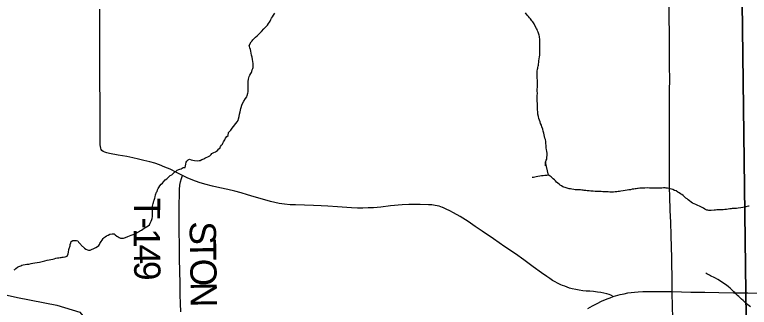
# Model space of a CAD drawing. Extents: x 103424 to 286016, y 38711 to 110967.
# Drawn here: x 140816 to 149253, y 60565 to 63924 of the extents above; entities that cross this region are included whole.
import ezdxf

# ---------------------------------------------------------------- set-up
doc = ezdxf.new("R2010")
doc.units = 0
for name, color, linetype in [('GM_X_Corporation', 7, 'Continuous'), ('GM_X_County_Road', 7, 'Continuous'), ('GM_X_Minor_River', 7, 'Continuous'), ('GM_X_Rail_Line', 7, 'Continuous'), ('GM_X_State_Route', 7, 'Continuous'), ('GM_X_Township_Road', 7, 'Continuous'), ('GM_X_Township_Road_Text', 7, 'Continuous')]:
    doc.layers.add(name, color=color, linetype=linetype)

msp = doc.modelspace()

# ---------------------------------------------------------------- linework, layer by layer
at = {"layer": 'GM_X_Corporation'}
for points in [[(149274.7, 56114.3), (149214.2, 60733.4), (149097.2, 69817.3), (149097.1, 69822.5), (149073.5, 71652), (151578, 71707.7)], [(149097.2, 69817.3), (149214.2, 60733.4), (149274.7, 56114.3)]]:
    msp.add_lwpolyline(points, dxfattribs=at)
at = {"layer": 'GM_X_County_Road'}
for points in [[(142743.1, 62076.8), (142672.7, 62112.8), (142600.8, 62149.1), (142542.2, 62174.3), (142477.9, 62199.5), (142423.6, 62217.8), (142367.5, 62234.2), (142299.4, 62251.2), (142237.6, 62266.3), (142173.3, 62280.8), (142103.3, 62295.4), (142003.8, 62313), (141904.3, 62330.7), (141875, 62337), (141851.1, 62344.5), (141830.9, 62354.2), (141818.2, 62365.7), (141809.4, 62377.5), (141804, 62391.2), (141800.2, 62409.7), (141797.4, 62431.9), (141796, 62461.7), (141793.3, 63613.1), (141792.7, 63778.2), (141792.3, 63882.6), (141791.9, 63987)], [(145729.4, 61711.8), (145690.1, 61724.7), (145644.1, 61735.4), (145605.7, 61740.4), (145569.1, 61743), (145472.6, 61746.1), (145405.1, 61746.7), (145344.6, 61745.5), (145264.5, 61741), (145133.3, 61728.4), (145023, 61716.5), (144938.5, 61708.3), (144874.2, 61705.1), (144814.2, 61703.2), (144753.1, 61703.8), (144686.2, 61706.4), (144524.2, 61717.1), (144412.5, 61724.7), (144334.4, 61728.6), (144246.7, 61732.9), (144144.9, 61736.6), (144043, 61740.4), (143979.8, 61743), (143913.7, 61749.9), (143852.6, 61758.6), (143804.7, 61768.2), (143754.9, 61780.2), (143663.2, 61805), (143565.7, 61835), (143489.4, 61857.7), (143415.8, 61877.9), (143342.4, 61898.1), (143263, 61917.6), (143171.6, 61937), (143086.4, 61956.7), (143000, 61979.4), (142934.4, 61999), (142860.1, 62025.8), (142795.6, 62052.8), (142743.1, 62076.8)], [(147690.3, 60689.8), (147663.9, 60703.6), (147645.2, 60713.1), (147616.1, 60721.5), (147582.9, 60728.5), (147549, 60735), (147509.2, 60740.6), (147465.8, 60744.8), (147423.4, 60748.9), (147378.2, 60752), (147340.7, 60755.9), (147300.8, 60761), (147259.1, 60768.1), (147220.4, 60777), (147189.6, 60786), (147161.3, 60796), (147133.8, 60805.9), (147108.1, 60816.6), (147088.3, 60824.8), (147050.6, 60842.8), (147022.1, 60858.3), (146994.8, 60873.5), (146961.2, 60894.8), (146926.2, 60918), (146865.7, 60961.5), (146772.5, 61029.1), (146663.8, 61109.2), (146567.3, 61177.3), (146444.6, 61260.6), (146314.3, 61350.4), (146183.9, 61440.3), (146104.2, 61494.5), (146024.4, 61548.7), (145932.9, 61606.1), (145856.1, 61650.5), (145813.1, 61673.6), (145773.4, 61693.1), (145734.3, 61710.1), (145729.4, 61711.8)]]:
    msp.add_lwpolyline(points, dxfattribs=at)
at = {"layer": 'GM_X_Minor_River'}
for points in [[(142946.8, 62251.6), (142966.9, 62260.1), (142986.9, 62268.6), (143000.9, 62277), (143016.9, 62285.5), (143034.9, 62293.9), (143048.9, 62300.3), (143058.9, 62304.5), (143070.7, 62321), (143078.5, 62331.2), (143102.6, 62341.8), (143120.6, 62348.3), (143132.6, 62356.6), (143146.5, 62367), (143160.3, 62383.5), (143170.3, 62389.7), (143179.9, 62410.1), (143191.7, 62426.6), (143203.6, 62438.9), (143207.4, 62449.1), (143215.1, 62465.4), (143223, 62475.7), (143230.8, 62488), (143238.5, 62506.3), (143252.2, 62526.8), (143266.2, 62537.2), (143271.5, 62571.7), (143297.2, 62598.5), (143314.9, 62623.1), (143371.9, 62695), (143381.7, 62709.3), (143387.4, 62729.6), (143392.9, 62754), (143398.4, 62780.4), (143403.8, 62810.8), (143413.2, 62847.3), (143430.3, 62896.1), (143447.7, 62932.9), (143467.3, 62963.6), (143481, 62982), (143486.7, 62998.3), (143492.3, 63022.7), (143496, 63036.9), (143497.7, 63051.1), (143497.1, 63081.3), (143498.4, 63117.7), (143497.5, 63156), (143501, 63182.4), (143504.7, 63198.6), (143510.4, 63214.9), (143518.2, 63231.2), (143527.9, 63247.6), (143535.7, 63259.8), (143539.5, 63272), (143545.2, 63290.3), (143551, 63304.6), (143554.7, 63318.8), (143554.4, 63332.9), (143554.1, 63349.1), (143553.7, 63365.2), (143551.3, 63385.4), (143548.7, 63409.5), (143542.1, 63435.6), (143537.5, 63459.8), (143533, 63481.9), (143528.5, 63506), (143524.1, 63524.1), (143517.6, 63542.1), (143511.2, 63560.1), (143508.9, 63572.2), (143530.3, 63611.1), (143542.1, 63623.4), (143552, 63633.7), (143567.8, 63652.2), (143581.7, 63664.7), (143599.5, 63683.2), (143623.3, 63705.9), (143651, 63730.8), (143676.6, 63761.6), (143700.4, 63786.4), (143720.2, 63805), (143732, 63821.4), (143741.7, 63837.7), (143749.5, 63850), (143759.2, 63870.4), (143767, 63884.7), (143776.8, 63901.1), (143788.5, 63919.5), (143804.2, 63940.1)], [(146946.3, 62082.1), (146912.7, 62230.9), (146913.6, 62188.5), (146912.7, 62230.9), (146920.3, 62253.3), (146926.1, 62265.5), (146929.6, 62289.8), (146931.3, 62308), (146930.8, 62332.2), (146928.2, 62356.4), (146925.8, 62374.5), (146921.3, 62396.7), (146920.8, 62420.9), (146918.2, 62447.1), (146915.7, 62469.2), (146911.2, 62491.3), (146906.8, 62505.4), (146902.4, 62525.5), (146898, 62543.5), (146893.5, 62563.6), (146887, 62585.7), (146880.3, 62611.8), (146871.7, 62635.8), (146865.3, 62655.9), (146856.7, 62675.9), (146850.3, 62693.9), (146843.8, 62714), (146837.3, 62734), (146830.8, 62754.1), (146826.2, 62782.2), (146823.6, 62806.4), (146821, 62834.6), (146820.5, 62860.9), (146821.9, 62887.1), (146818.5, 62951.7), (146818, 62973.9), (146817.5, 62998.1), (146819.1, 63020.3), (146818.5, 63048.6), (146818, 63068.8), (146819.6, 63091), (146819.2, 63111.2), (146820.7, 63133.4), (146820.3, 63153.6), (146819.8, 63175.8), (146817.5, 63191.9), (146817.2, 63206), (146816.9, 63220.2), (146816.6, 63232.3), (146816.4, 63242.4), (146816.1, 63254.5), (146815.9, 63266.6), (146817.7, 63276.7), (146819.3, 63297), (146823, 63309.1), (146824.8, 63319.3), (146826.6, 63331.4), (146830.3, 63345.7), (146832.1, 63359.8), (146835.8, 63376), (146837.3, 63396.3), (146841, 63416.5), (146844.5, 63438.8), (146846.1, 63461.1), (146847.7, 63481.3), (146849.3, 63499.5), (146849, 63513.6), (146848.7, 63529.8), (146848.3, 63545.9), (146847.9, 63566.1), (146847.5, 63584.3), (146847.1, 63604.4), (146846.5, 63628.7), (146846.2, 63646.8), (146843.8, 63660.9), (146843.5, 63675), (146839.2, 63689.1), (146836.9, 63701.1), (146832.6, 63713.2), (146828.3, 63725.2), (146822, 63737.2), (146817.6, 63753.2), (146809.3, 63765.2), (146788.1, 63809.1), (146781.9, 63819.1), (146773.6, 63829), (146765.2, 63842.9), (146756.8, 63854.9), (146748.6, 63864.8), (146740.2, 63876.7), (146729.9, 63888.6), (146717.4, 63902.5), (146702.9, 63920.3), (146682.1, 63946.1)], [(141634.6, 61231.7), (141653, 61224.1), (141663.2, 61220.2), (141681.3, 61222.7), (141699.4, 61227.1), (141723.4, 61239.7), (141747.4, 61252.4), (141765.3, 61262.8), (141781.3, 61273.3), (141789.1, 61285.6), (141795, 61295.8), (141802.8, 61308.1), (141810.6, 61322.4), (141820.4, 61334.7), (141832.1, 61353.1), (141844, 61365.5), (141855.9, 61375.9), (141869.9, 61384.2), (141887.9, 61392.7), (141909.9, 61403.3), (141934, 61407.9), (141946.1, 61410.1), (141958.3, 61408.4), (141970.6, 61398.5), (141987.1, 61382.8), (142005.5, 61373.1), (142015.7, 61367.2), (142032.1, 61359.5), (142042.2, 61357.7), (142052.3, 61357.9), (142066.5, 61358.2), (142086.6, 61364.7), (142114.6, 61377.5), (142152.7, 61392.4), (142176.7, 61401), (142194.7, 61409.5), (142210.8, 61415.9), (142222.7, 61424.2), (142236.7, 61432.6), (142250.7, 61441), (142260.7, 61445.2), (142270.6, 61451.5), (142286.6, 61462), (142302.5, 61474.4), (142348.4, 61501.7), (142362.4, 61510), (142372, 61530.4), (142381.6, 61554.9), (142389.4, 61571.2), (142395.1, 61585.5), (142398.7, 61605.7), (142398.3, 61623.9), (142398, 61638), (142397.8, 61648.1), (142397.4, 61666.3), (142397, 61686.4), (142398.6, 61706.7), (142400.2, 61724.9), (142403.9, 61743.1), (142407.7, 61755.3), (142409.4, 61767.5), (142413.1, 61785.7), (142418.9, 61796), (142420.7, 61808.1), (142424.5, 61818.3), (142428.3, 61832.5), (142431.8, 61854.8), (142443.3, 61887.4), (142453.2, 61895.6), (142454.9, 61911.8), (142464.6, 61928.2), (142472.4, 61940.5), (142482.1, 61960.9), (142499.9, 61977.4), (142513.8, 61989.8), (142525.7, 62004.2), (142543.4, 62026.8), (142563.3, 62039.4), (142581.1, 62059.9), (142600.9, 62076.5), (142618.9, 62087), (142628.9, 62093.3), (142644.7, 62109.8), (142656.6, 62120.1), (142668.6, 62126.5), (142682.5, 62138.9), (142700.5, 62147.3), (142712.5, 62151.6), (142728.6, 62156), (142752.6, 62168.7), (142774.7, 62171.2), (142780, 62209.6), (142785.6, 62232), (142791.4, 62244.2), (142807.2, 62258.7), (142823.2, 62267.1), (142843.6, 62257.5), (142880.2, 62250.2), (142914.6, 62246.9), (142934.8, 62249.4), (142946.8, 62251.6)], [(147433.1, 61899), (147414.9, 61900.6), (147402.7, 61902.4), (147392.6, 61902.1), (147376.4, 61905.8), (147356.1, 61907.4), (147343.9, 61911.2), (147329.8, 61910.9), (147315.6, 61912.6), (147303.5, 61912.3), (147293.4, 61912.1), (147281.3, 61911.8), (147267.1, 61913.5), (147252.9, 61915.2), (147236.7, 61918.9), (147214.4, 61920.5), (147200.2, 61924.2), (147186, 61925.9), (147173.8, 61929.7), (147161.6, 61933.5), (147149.4, 61937.2), (147137.2, 61941), (147124.9, 61944.8), (147112.7, 61948.5), (147096.4, 61958.3), (147082, 61968.1), (147069.6, 61979.9), (147053.2, 61991.7), (147040.8, 62003.5), (147026.4, 62015.3), (147014.1, 62027.2), (147001.7, 62039), (146989.3, 62050.8), (146976.9, 62062.7), (146964.6, 62070.5), (146954.4, 62076.3), (146944.2, 62080.1), (146926, 62079.7), (146905.9, 62077.3), (146885.7, 62074.8), (146865.6, 62072.4), (146805.1, 62063), (146789, 62058.6), (146775, 62056.3), (146762.9, 62054), (146758.8, 62053.9)], [(149253.7, 61726.6), (149243.6, 61724.4), (149229.5, 61722), (149215.4, 61719.7), (149201.4, 61715.4), (149179.2, 61710.9), (149155.1, 61706.3), (149124.8, 61703.6), (149106.7, 61701.2), (149088.5, 61700.8), (149072.4, 61698.4), (149058.3, 61698.1), (149044.2, 61695.8), (149030, 61695.5), (149011.9, 61693.1), (148991.8, 61688.6), (148971.6, 61686.1), (148951.5, 61683.7), (148917.1, 61682.9), (148905, 61682.7), (148880.8, 61682.2), (148866.7, 61679.8), (148850.5, 61679.5), (148814.2, 61676.7), (148787.9, 61678.1), (148775.7, 61679.9), (148765.6, 61679.6), (148743.1, 61693.3), (148726.7, 61705), (148704.2, 61714.6), (148681.8, 61724.3), (148661.4, 61733.9), (148638.9, 61743.5), (148618.6, 61751.1), (148602.2, 61760.9), (148585.8, 61772.6), (148565.3, 61786.3), (148550.8, 61800.1), (148538.5, 61810), (148526.2, 61817.8), (148493.2, 61847.3), (148478.8, 61859.2), (148464.5, 61868.9), (148448.1, 61880.7), (148431.7, 61888.4), (148415.3, 61900.2), (148392.9, 61907.8), (148376.6, 61915.5), (148360.3, 61921.2), (148344, 61926.9), (148327.8, 61930.6), (148313.6, 61932.3), (148299.4, 61934), (148285.2, 61935.7), (148267, 61935.3), (148248.9, 61932.9), (148232.7, 61932.5), (148206.4, 61934), (148184.2, 61933.5), (148157.9, 61932.9), (148133.7, 61932.4), (148107.4, 61933.9), (148079.1, 61935.3), (148052.9, 61932.7), (148028.6, 61932.1), (148010.4, 61931.7), (147996.3, 61931.4), (147978.2, 61929), (147968.1, 61928.8), (147954, 61926.5), (147941.9, 61924.2), (147925.8, 61921.8), (147907.6, 61919.4), (147889.5, 61915), (147869.4, 61912.5), (147849.2, 61910.1), (147827, 61907.6), (147802.9, 61903), (147778.7, 61898.4), (147762.6, 61896.1), (147746.5, 61895.7), (147730.4, 61891.3), (147712.2, 61890.9), (147694, 61888.5), (147671.8, 61888), (147651.6, 61887.6), (147633.4, 61889.2), (147617.3, 61888.9), (147570.7, 61891.9), (147550.5, 61893.5), (147532.3, 61893.1), (147508, 61894.6), (147483.7, 61896), (147459.4, 61897.5), (147433.1, 61899)], [(140809, 60993.7), (140819, 61000), (140828.8, 61012.3), (140846.7, 61024.8), (140862.7, 61033.2), (140874.8, 61037.5), (140884.8, 61041.8), (140898.8, 61048.2), (140912.8, 61052.5), (140935, 61057), (140955.1, 61059.5), (140979.3, 61062), (141003.5, 61066.6), (141023.6, 61071.1), (141047.8, 61075.6), (141074, 61080.2), (141102.1, 61084.9), (141132.3, 61091.6), (141162.4, 61100.3), (141188.6, 61104.9), (141255, 61118.5), (141271.1, 61122.9), (141289.2, 61127.3), (141307.3, 61131.7), (141323.4, 61134.1), (141337.5, 61136.4), (141349.6, 61138.7), (141359.7, 61138.9), (141371.8, 61141.2), (141394, 61143.7), (141408, 61148.1), (141420, 61152.4), (141429.6, 61178.8), (141433.3, 61197.1), (141438.7, 61227.5), (141444.3, 61249.8), (141448.1, 61260), (141451.9, 61270.2), (141453.6, 61284.3), (141459.3, 61304.6), (141465, 61318.9), (141484.9, 61333.5), (141499.1, 61333.8), (141515.3, 61332.1), (141527.4, 61332.4), (141541.6, 61328.6), (141550, 61314.7), (141564.5, 61298.9), (141574.8, 61287), (141581.1, 61277), (141618.2, 61243.5), (141634.6, 61231.7)], [(149268.2, 60570), (149251.8, 60581.8), (149235.4, 60593.5), (149218.9, 60609.3), (149200.4, 60625.1), (149181.8, 60642.8), (149163.3, 60658.6), (149148.8, 60672.4), (149134.3, 60690.3), (149117.9, 60702), (149105.5, 60713.8), (149095.2, 60723.7), (149086.9, 60733.6), (149076.6, 60743.5), (149064.2, 60755.4), (149051.8, 60767.2), (149035.3, 60783), (149014.7, 60800.7), (148990.1, 60818.3), (148961.3, 60839.9), (148922.4, 60865.3), (148893.7, 60882.9), (148865.1, 60898.4), (148840.6, 60910), (148822.2, 60919.7), (148807.9, 60927.5), (148797.7, 60933.3), (148781.3, 60943), (148767, 60950.8), (148754.7, 60958.6), (148752.7, 60958.6)]]:
    msp.add_lwpolyline(points, dxfattribs=at)
at = {"layer": 'GM_X_Rail_Line'}
msp.add_lwpolyline([(140282.4, 60803.2), (140846.4, 60676.4), (141299.3, 60588.3), (141565.1, 60509.4), (141959.5, 60027.6), (142291.6, 59595.7), (142910.2, 58789.9), (142993.3, 58644.6), (142964.2, 58208.5), (142897.8, 57726.7), (143026.5, 57440.1), (143275.6, 57249.1), (143694.9, 57149.4), (143948.2, 57053.9), (144110.1, 56912.6), (144284.5, 56659.3), (144429.8, 56293.8), (144782.7, 55645.9), (145405.5, 54964.8)], dxfattribs=at)
at = {"layer": 'GM_X_State_Route'}
for points in [[(148360.2, 61231.3), (148359.4, 61253), (148356, 61394.9), (148351.5, 61539), (148346, 61678.8), (148339.8, 61836.6), (148337.2, 61936), (148336.3, 62009.9), (148335.4, 62089.1), (148335.8, 62161.2), (148336.2, 62265.9), (148336.8, 62383.4), (148337.3, 62500.8), (148336.3, 62837.8), (148337.2, 62947.4), (148338.1, 63056.9), (148338.9, 63175.9), (148337.9, 63336.2), (148336.9, 63496.5), (148336, 63612.2), (148335.1, 63728), (148334.3, 63867.7), (148333.1, 64013.6)], [(148365.4, 61012.8), (148364.8, 61043.8), (148362.7, 61160.8), (148360.2, 61231.3)], [(148373.8, 60461.2), (148373.4, 60482.3), (148372.2, 60536.1), (148370.3, 60624), (148368.9, 60684.8), (148367.7, 60746.2), (148366.9, 60856.3), (148366.2, 60966.4), (148365.4, 61012.8)], [(149235.4, 60729.4), (149400.5, 60726.7), (149495.4, 60725.1), (149590.3, 60723.6), (149665.9, 60721.9), (149787.2, 60720.9), (149908.5, 60720), (150073.5, 60721.1), (150211.4, 60722), (150349.2, 60723), (150507.2, 60728.1), (150665.2, 60733.3), (150830.2, 60737.2), (150995.3, 60741.1), (151114.6, 60743.9), (151233.8, 60746.7), (151377.1, 60750.8), (151520.3, 60754.9), (151647.7, 60757.3), (151775, 60759.6), (151909, 60762.5), (152043.1, 60765.4), (152154.9, 60767.5), (152247.2, 60769.2)], [(147400.5, 60550.7), (147451.3, 60581), (147506.8, 60610.5), (147557.2, 60634.8), (147620.8, 60663.4), (147654.1, 60675.4), (147690.3, 60689.8), (147770.7, 60712.1), (147816.6, 60721.5), (147859.9, 60729.6), (147897.5, 60736.1), (147933.3, 60740.6), (147975.2, 60744.2), (148032.2, 60746.5), (148084.5, 60747.4), (148139, 60747.1)], [(148139, 60747.1), (148226.1, 60746.8), (148367.7, 60746.2)], [(148367.7, 60746.2), (148474.8, 60743), (148582, 60739.8), (148635.9, 60739)], [(148635.9, 60739), (148743.6, 60737.5), (148905.2, 60735.1), (149070.3, 60732.3), (149152.9, 60730.8), (149235.4, 60729.4)]]:
    msp.add_lwpolyline(points, dxfattribs=at)
at = {"layer": 'GM_X_Township_Road'}
msp.add_lwpolyline([(142722.5, 60512.7), (142720.2, 60610.3), (142717.8, 60707.9), (142715.2, 60841.9), (142712.5, 60975.9), (142710.1, 61126.4), (142707.7, 61276.9), (142706.4, 61439.9), (142705, 61602.9), (142705.6, 61762.8), (142707.6, 61840.3), (142710.1, 61916.8), (142714.1, 61965.8), (142721.6, 62007.3), (142731.6, 62044.3), (142743.1, 62076.8)], dxfattribs=at)

# ---------------------------------------------------------------- texts
at = {"layer": 'GM_X_Township_Road_Text'}
for s, rotation, p in [('T', 269.58857, (142185.8, 61824.9)), ('-', 269.68534, (142184.1, 61598.6)), ('S', 270.88383, (142824, 61549.8)), ('1', 269.99914, (142183.4, 61472.8)), ('4', 270.57224, (142183.4, 61283.6)), ('T', 270.88287, (142827.2, 61346.2)), ('O', 270.88237, (142830.7, 61120.4)), ('9', 271.50136, (142185.4, 61092.3)), ('N', 270.90682, (142834.8, 60854.6))]:
    msp.add_text(s, height=301.9, rotation=rotation, dxfattribs=at).set_placement(p)

doc.saveas('drawing.dxf')
